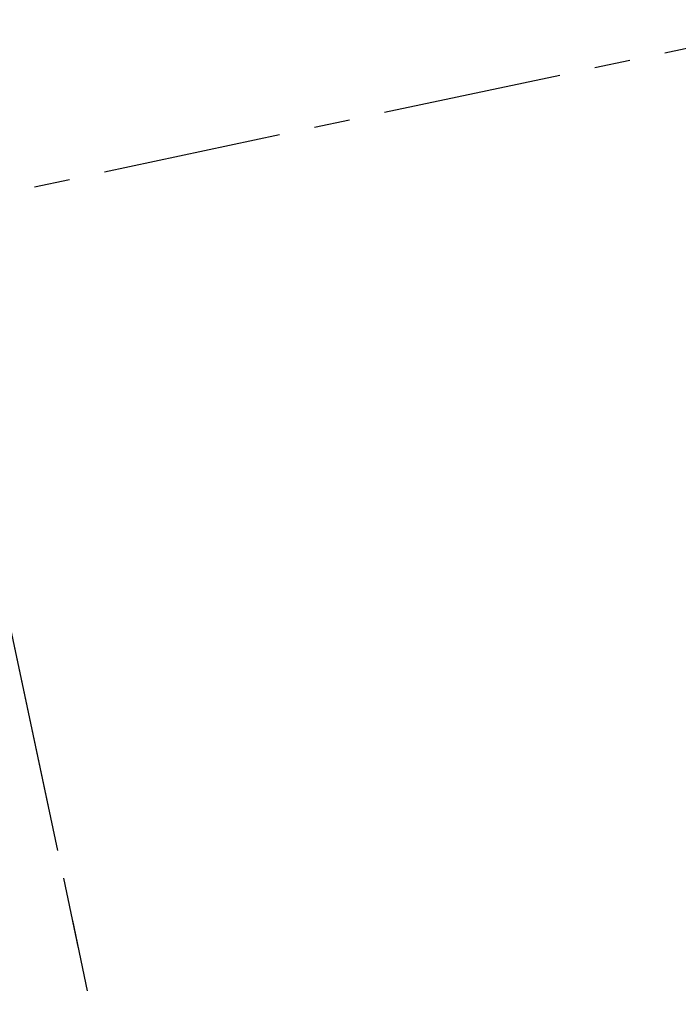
# Model space of a CAD drawing. Header units: millimetres. Extents: x -50096 to 615650, y 194565 to 243945.
# Tile 335 of 354: x 261106 to 261165, y 221404 to 221492. Entities that reach past the tile are written whole.
import ezdxf

# ---------------------------------------------------------------- set-up
doc = ezdxf.new("R2010")
doc.units = ezdxf.units.MM
doc.linetypes.add('осевая', pattern=[50.8, 31.75, -6.35, 6.35, -6.35])
for name, color, linetype, lineweight in [('ГТО-2_Оси_025', 6, 'осевая', 25), ('ГТО-2_Размеры_035', 2, 'Continuous', 35), ('ОГСО_Оси_025', 7, 'осевая', 25)]:
    doc.layers.add(name, color=color, linetype=linetype, lineweight=lineweight)

# ---------------------------------------------------------------- blocks, each defined once
blk = doc.blocks.new('ОГСО_Затвор_План')
at = {"layer": 'ГТО-2_Оси_025', "ltscale": 0.5}
blk.add_line((1439.692, 0), (-1270.296, 0), dxfattribs=at)
at = {"layer": 'ОГСО_Оси_025'}
for p, q in [((-904.17, 684.999), (-904.17, -995.001)), ((-904.17, 231.655), (-904.17, -211.166))]:
    blk.add_line(p, q, dxfattribs=at)
blk = doc.blocks.new('A$C1AA538EC')
at = {"layer": 'ГТО-2_Размеры_035', "rotation": 11.99999999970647}
blk.add_blockref('ОГСО_Затвор_План', (6013.364, -11100.071), dxfattribs=at)

msp = doc.modelspace()

# ---------------------------------------------------------------- block references
at = {"layer": 'ГТО-2_Размеры_035'}
msp.add_blockref('A$C1AA538EC', (255968.45, 232762.782), dxfattribs=at)

doc.saveas('drawing.dxf')
